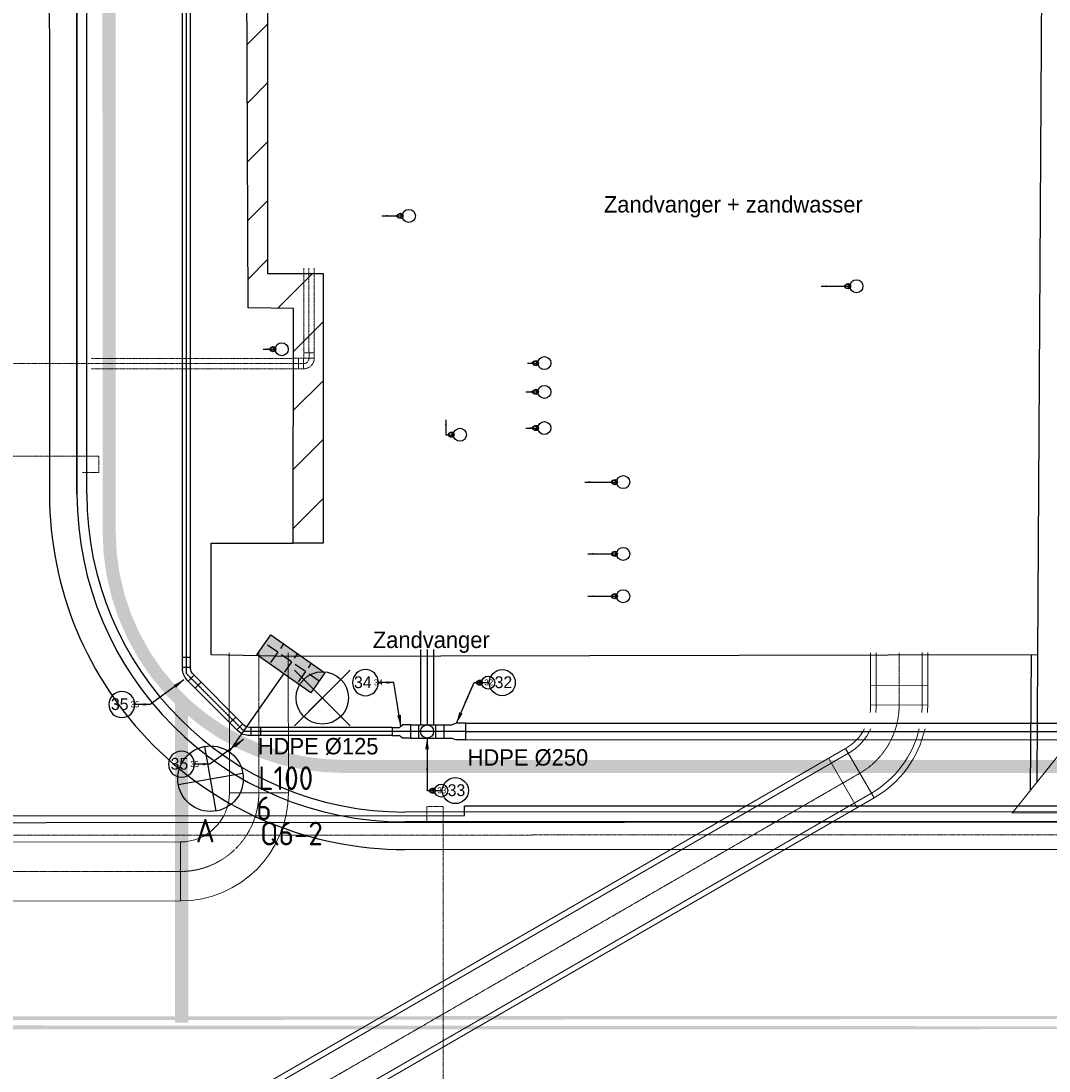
# Model space of a CAD drawing. Header units: metres. Extents: x -270273 to 328371, y -146885 to 591473.
# Tile 324 of 473: x -26161 to -10481, y 426221 to 442230. Entities that reach past the tile are written whole.
import ezdxf
from ezdxf.enums import TextEntityAlignment as Align
from ezdxf.lldxf.tags import DXFTag

# ---------------------------------------------------------------- set-up
doc = ezdxf.new("R2010")
doc.units = ezdxf.units.M
for name, pattern in [('DASHED', [19.049999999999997, 12.7, -6.35]), ('RI-AWZI_PROCESLEIDING', [18.450000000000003, 6, -1.8, 1.75, -1.8, 1.75, -1.8, 1.75, -1.8]), ('RI-AWZI_TERREINRIOLERING', [19.8, 6, -1.8, 2.4, -1.8, 1.8, -1.8, 2.4, -1.8]), ('STIPPELFIJN', [0.375, 0.25, -0.125])]:
    doc.linetypes.add(name, pattern=pattern)
doc.layers.get('0').update_dxf_attribs({"color": 151})
for name, color, linetype, lineweight in [('B-CO-BC-BETONVORM-G', 50, 'Continuous', 18), ('B-XX-RI-AWZI_PROCESLEIDING-G', 30, 'RI-AWZI_PROCESLEIDING', 18), ('B-XX-RI-AWZI_TERREINRIOLERING-G', 211, 'RI-AWZI_TERREINRIOLERING', 18), ('B-XX-VH-BETONPLAAT-V', 253, 'Continuous', 18)]:
    doc.layers.add(name, color=color, linetype=linetype, lineweight=lineweight)
for name, color, linetype in [('B-ME-IE-VERLICHTING-G', 253, 'Continuous'), ('B-XX-GR-KRUIDEN-G', 98, 'Continuous'), ('B-XX-OG-BEBOUWING-G', 1, 'Continuous'), ('B-XX-RI-AWZI_BEDRIJFSWATER-G_HDSR', 150, 'HDSR_Bedrijfswater'), ('B-XX-VH-KANTVERHARDING-G', 253, 'Continuous'), ('Iv-status-bestaand', 90, 'Continuous'), ('Iv-status-nieuw', 170, 'Continuous'), ('Iv-Text 025', 3, 'Continuous'), ('Iv-Text 025 @ 1', 3, 'Continuous'), ('Iv-Text 025 @ 100', 3, 'Continuous'), ('Iv-Text 025 @ 16', 3, 'Continuous'), ('Iv-Text 025 @ 20', 3, 'Continuous'), ('Iv-Text 025 @ 50', 3, 'Continuous'), ('Iv-Xrefs', 7, 'Continuous')]:
    doc.layers.add(name, color=color, linetype=linetype)
doc.layers.add('B-XX-KL-ELEKTRA-G_HDSR', color=190, linetype='HDSR_Elektra', transparency=0.5)
doc.styles.add('BURO-018', font='Isocp.shx', dxfattribs={"height": 360})
doc.styles.add('Iv-M 018', font='iv-font.shx', dxfattribs={"height": 1.8})
doc.styles.add('Iv-P 025', font='iv-font.shx', dxfattribs={"height": 2.5})
doc.styles.get("Standard").update_dxf_attribs({"font": 'iv-font.shx'})
tags = doc.linetypes.add('HDSR_Bedrijfswater', pattern='A,25,-2,["BW",Standard,S=1.5,R=0,X=0,Y=-0.75],-5', length=32).pattern_tags.tags
tags[6] = DXFTag(74, 10)
tags = doc.linetypes.add('HDSR_Elektra', pattern='A,25,-2,["E",Standard,S=1.5,R=0,X=0,Y=-0.75],-4', length=31).pattern_tags.tags
tags[6] = DXFTag(74, 10)

# ---------------------------------------------------------------- blocks, each defined once
blk = doc.blocks.new('E00525')
at = {"linetype": 'ByBlock'}
h = blk.add_hatch(dxfattribs=at)
h.set_pattern_fill('ANGLE', color=0, scale=0.18438609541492, style=0)
h.set_pattern_definition([(360, (-37.67331033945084, -34.01927211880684), (5.551115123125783e-17, 1.287936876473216), [0.9366813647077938, -0.3512555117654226]), (90, (-37.67331033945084, -34.01927211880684), (-1.287936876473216, 1.387778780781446e-16), [0.9366813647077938, -0.3512555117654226])])
edge = h.paths.add_edge_path()
edge.add_line((-2.522521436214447, 2.863310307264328), (2.522521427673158, 2.863310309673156))
edge.add_line((2.522521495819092, 2.863310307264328), (2.522521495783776, 1.000000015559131))
edge.add_line((2.522521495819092, 1.000000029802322), (-2.522521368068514, 1.000000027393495))
edge.add_line((-2.522521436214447, 1), (-2.522521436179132, 2.863310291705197))
h = blk.add_hatch(color=0, dxfattribs=at)
edge = h.paths.add_edge_path()
edge.add_line((-2.522521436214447, 2.863310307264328), (2.522521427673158, 2.863310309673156))
edge.add_line((2.522521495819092, 2.863310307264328), (2.522521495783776, 1.000000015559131))
edge.add_line((2.522521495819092, 1.000000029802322), (-2.522521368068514, 1.000000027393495))
edge.add_line((-2.522521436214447, 1), (-2.522521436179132, 2.863310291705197))
at = {"color": 0, "linetype": 'ByBlock'}
for p, q in [((1.767766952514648, 14.38605433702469), (-1.767766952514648, 10.85052043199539)), ((-1.767766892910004, 14.38605433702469), (1.767767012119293, 10.85052046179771)), ((5.960464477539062e-08, 10.0973382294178), (1.192092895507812e-07, 2.863310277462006))]:
    blk.add_line(p, q, dxfattribs=at)
blk.add_lwpolyline([(-2.522521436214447, 2.863310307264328), (2.522521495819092, 2.863310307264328), (2.522521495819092, 1.000000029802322), (-2.522521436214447, 1)], close=True, dxfattribs=at)
blk.add_circle((0, 12.61828738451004), 2.500000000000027, dxfattribs=at)
at = {"color": 0, "linetype": 'ByBlock', "style": 'BURO-018'}
for tag, p in [('E_GKAST', (5.960464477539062e-08, 20.61828738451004)), ('E_GROEP', (5.960464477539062e-08, 17.61828738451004)), ('E_SGROEP', (4.500000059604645, 17.61828738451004)), ('E_ARMCODE', (0, 12.61828738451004)), ('E_SLET', (4.500000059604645, 11.61828738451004))]:
    blk.add_attdef(tag, text='', height=1.8, dxfattribs=at).set_placement(p, align=Align.MIDDLE)
blk = doc.blocks.new('PE SDR17 200-110')
at = {"layer": 'Iv-status-nieuw'}
for p, q in [((-20591.0231299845, -10464.30200268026), (-20591.0231299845, -10589.30200268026)), ((-20591.0231299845, -10464.30200268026), (-20481.0231299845, -10464.30200268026)), ((-20481.0231299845, -10464.30200268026), (-20434.0231299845, -10426.80200268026)), ((-20310.0231299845, -10426.80200268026), (-20434.0231299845, -10426.80200268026)), ((-20310.0231299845, -10426.80200268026), (-20310.0231299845, -10626.80200268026)), ((-20591.0231299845, -10589.30200268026), (-20481.0231299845, -10589.30200268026)), ((-20434.0231299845, -10626.80200268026), (-20481.0231299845, -10589.30200268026)), ((-20310.0231299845, -10626.80200268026), (-20434.0231299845, -10626.80200268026))]:
    blk.add_line(p, q, dxfattribs=at)
blk = doc.blocks.new('PE SDR17 250-200')
at = {"layer": 'Iv-status-nieuw'}
for p, q in [((-20502.56945030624, -11521.12805381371), (-20502.56945030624, -11721.12805381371)), ((-20502.56945030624, -11521.12805381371), (-20377.56945030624, -11521.12805381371)), ((-20307.56945030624, -11496.12805381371), (-20377.56945030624, -11521.12805381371)), ((-20167.56945030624, -11496.12805381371), (-20307.56945030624, -11496.12805381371)), ((-20167.56945030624, -11496.12805381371), (-20167.56945030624, -11746.12805381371)), ((-20502.56945030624, -11721.12805381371), (-20377.56945030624, -11721.12805381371)), ((-20377.56945030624, -11721.12805381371), (-20307.56945030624, -11746.12805381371)), ((-20167.56945030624, -11746.12805381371), (-20307.56945030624, -11746.12805381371))]:
    blk.add_line(p, q, dxfattribs=at)
blk = doc.blocks.new('PE T-stuk SDR17 200')
at = {"layer": 'Iv-status-nieuw'}
for p, q in [((-20220.15071718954, -11161.82008106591), (-19714.15071718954, -11161.82008106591)), ((-20093.15071718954, -11361.82008106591), (-20093.15071718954, -11161.82008106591)), ((-19841.15071718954, -11161.82008106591), (-19841.15071718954, -11361.82008106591)), ((-20220.15071718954, -11361.82008106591), (-19714.15071718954, -11361.82008106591))]:
    blk.add_line(p, q, dxfattribs=at)
blk.add_circle((-19967.15071718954, -11261.82008106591), 100, dxfattribs=at)
blk = doc.blocks.new('PE SDR17 bocht 45 125')
at = {"layer": 'Iv-status-nieuw'}
for p, q in [((-24037.47382002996, 4360.111633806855), (-23949.08547238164, 4271.723286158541)), ((-23931.40780285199, 4466.177650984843), (-23843.01945520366, 4377.789303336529)), ((-24126.49032432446, 4145.20678186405), (-24001.49032432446, 4145.20678186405)), ((-24126.49032432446, 3995.20678186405), (-24001.49032432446, 3995.20678186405))]:
    blk.add_line(p, q, dxfattribs=at)
for points in [[(-24126.49032432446, 3995.20678186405), (-24126.49032432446, 4167.334632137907, -0.1989123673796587), (-24053.1205730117, 4344.46488082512), (-23931.40780285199, 4466.177650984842)], [(-24001.49032432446, 3995.20678186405), (-24001.49032432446, 4167.334632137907, -0.1989123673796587), (-23964.73222536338, 4256.076533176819), (-23843.01945520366, 4377.789303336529)]]:
    blk.add_lwpolyline(points, format="xyb", dxfattribs=at)
blk = doc.blocks.new('*U455')
for points in [[(-6.510610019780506, 4.999259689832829e-15), (0, 0)], [(0, 0), (2.323910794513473, -1.110223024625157e-16)]]:
    blk.add_lwpolyline(points)
blk.add_circle((4.309909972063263, -3.33066907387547e-16), 1.985999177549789)
blk.add_solid([(-4.801852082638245, -0.2847929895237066), (-6.510610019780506, 4.999259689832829e-15), (-4.801852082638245, 0.284792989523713)])
at = {"style": 'Iv-M 018'}
blk.add_attdef('NUMMER', (3.145878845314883, -0.8347017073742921), '', height=1.8, dxfattribs=at)
blk = doc.blocks.new('*U858')
at = {"layer": 'Iv-Text 025 @ 1'}
ref = blk.add_blockref('*U455', (-17190.47860043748, 434105.675916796), dxfattribs=dict(at, zscale=-1))
ref.add_attrib('NUMMER', '11', (-16852.64347870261, 434104.8412150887), dxfattribs={"layer": '0', "height": 1.8, "style": 'Iv-M 018'})
at = {"layer": 'Iv-Text 025 @ 16', "xscale": 16, "yscale": 16, "zscale": -16}
blk.add_blockref('*U455', (-17190.47860043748, 434105.675916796), dxfattribs=at)
at = {"layer": 'Iv-Text 025 @ 20', "xscale": 20, "yscale": 20, "zscale": -20}
blk.add_blockref('*U455', (-17190.47860043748, 434105.675916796), dxfattribs=at)
at = {"layer": 'Iv-Text 025 @ 50', "xscale": 50, "yscale": 50, "zscale": -50}
blk.add_blockref('*U455', (-17190.47860043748, 434105.675916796), dxfattribs=at)
blk = doc.blocks.new('*U861')
at = {"layer": 'Iv-Text 025 @ 1'}
ref = blk.add_blockref('*U455', (-17190.47860043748, 433459.4965036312), dxfattribs=dict(at, zscale=-1))
ref.add_attrib('NUMMER', '07', (-16852.64347870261, 433458.6618019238), dxfattribs={"layer": '0', "height": 1.8, "style": 'Iv-M 018'})
at = {"layer": 'Iv-Text 025 @ 16', "xscale": 16, "yscale": 16, "zscale": -16}
blk.add_blockref('*U455', (-17190.47860043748, 433459.4965036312), dxfattribs=at)
at = {"layer": 'Iv-Text 025 @ 20', "xscale": 20, "yscale": 20, "zscale": -20}
blk.add_blockref('*U455', (-17190.47860043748, 433459.4965036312), dxfattribs=at)
at = {"layer": 'Iv-Text 025 @ 50', "xscale": 50, "yscale": 50, "zscale": -50}
blk.add_blockref('*U455', (-17190.47860043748, 433459.4965036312), dxfattribs=at)
blk = doc.blocks.new('*U458')
for points in [[(-0.8754333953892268, 9.564959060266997e-17), (0, 0)], [(0, 0), (2.323910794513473, -1.110223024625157e-16)]]:
    blk.add_lwpolyline(points)
blk.add_circle((4.309909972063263, -3.33066907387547e-16), 1.985999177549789)
blk.add_solid([(0.8333245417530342, -0.2847929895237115), (-0.8754333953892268, 9.564959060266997e-17), (0.8333245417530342, 0.2847929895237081)])
at = {"style": 'Iv-M 018'}
blk.add_attdef('NUMMER', (3.145878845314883, -0.8347017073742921), '', height=1.8, dxfattribs=at)
blk = doc.blocks.new('*U866')
at = {"layer": 'Iv-Text 025 @ 1'}
ref = blk.add_blockref('*U458', (-18393.53488886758, 437014.1657742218), dxfattribs=dict(at, zscale=-1))
ref.add_attrib('NUMMER', '14', (-18031.38149850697, 437013.3310725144), dxfattribs={"layer": '0', "height": 1.8, "style": 'Iv-M 018'})
at = {"layer": 'Iv-Text 025 @ 16', "xscale": 16, "yscale": 16, "zscale": -16}
blk.add_blockref('*U458', (-18393.53488886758, 437014.1657742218), dxfattribs=at)
at = {"layer": 'Iv-Text 025 @ 20', "xscale": 20, "yscale": 20, "zscale": -20}
blk.add_blockref('*U458', (-18393.53488886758, 437014.1657742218), dxfattribs=at)
at = {"layer": 'Iv-Text 025 @ 50', "xscale": 50, "yscale": 50, "zscale": -50}
blk.add_blockref('*U458', (-18393.53488886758, 437014.1657742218), dxfattribs=at)
blk = doc.blocks.new('*U459')
for points in [[(-1.300433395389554, 4.654754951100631e-16), (0, 0)], [(0, 0), (2.323910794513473, -1.110223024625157e-16)]]:
    blk.add_lwpolyline(points)
blk.add_circle((4.309909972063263, -3.33066907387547e-16), 1.985999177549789)
blk.add_solid([(0.4083245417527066, -0.2847929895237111), (-1.300433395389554, 4.654754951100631e-16), (0.4083245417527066, 0.2847929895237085)])
at = {"style": 'Iv-M 018'}
blk.add_attdef('NUMMER', (3.145878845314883, -0.8347017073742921), '', height=1.8, dxfattribs=at)
blk = doc.blocks.new('*U867')
at = {"layer": 'Iv-Text 025 @ 1'}
ref = blk.add_blockref('*U459', (-18393.53488886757, 436574.7856565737), dxfattribs=dict(at, zscale=-1))
ref.add_attrib('NUMMER', '13', (-18031.46721279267, 436573.9509548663), dxfattribs={"layer": '0', "height": 1.8, "style": 'Iv-M 018'})
at = {"layer": 'Iv-Text 025 @ 16', "xscale": 16, "yscale": 16, "zscale": -16}
blk.add_blockref('*U459', (-18393.53488886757, 436574.7856565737), dxfattribs=at)
at = {"layer": 'Iv-Text 025 @ 20', "xscale": 20, "yscale": 20, "zscale": -20}
blk.add_blockref('*U459', (-18393.53488886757, 436574.7856565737), dxfattribs=at)
at = {"layer": 'Iv-Text 025 @ 50', "xscale": 50, "yscale": 50, "zscale": -50}
blk.add_blockref('*U459', (-18393.53488886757, 436574.7856565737), dxfattribs=at)
blk = doc.blocks.new('*U460')
for points in [[(2.320101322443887e-14, 4.525579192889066), (0, 0)], [(0, 0), (2.323910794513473, -1.110223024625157e-16)]]:
    blk.add_lwpolyline(points)
blk.add_circle((4.309909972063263, -3.33066907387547e-16), 1.985999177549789)
blk.add_solid([(-0.2847929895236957, 2.816821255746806), (2.320101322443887e-14, 4.525579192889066), (0.2847929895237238, 2.816821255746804)])
at = {"style": 'Iv-M 018'}
blk.add_attdef('NUMMER', (3.145878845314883, -0.8347017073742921), '', height=1.8, dxfattribs=at)
blk = doc.blocks.new('*U868')
at = {"layer": 'Iv-Text 025 @ 1'}
ref = blk.add_blockref('*U460', (-19681.07822884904, 435922.2277372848), dxfattribs=dict(at, zscale=-1))
ref.add_attrib('NUMMER', '14', (-19293.60254311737, 435921.3930355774), dxfattribs={"layer": '0', "height": 1.8, "style": 'Iv-M 018'})
at = {"layer": 'Iv-Text 025 @ 16', "xscale": 16, "yscale": 16, "zscale": -16}
blk.add_blockref('*U460', (-19681.07822884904, 435922.2277372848), dxfattribs=at)
at = {"layer": 'Iv-Text 025 @ 20', "xscale": 20, "yscale": 20, "zscale": -20}
blk.add_blockref('*U460', (-19681.07822884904, 435922.2277372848), dxfattribs=at)
at = {"layer": 'Iv-Text 025 @ 50', "xscale": 50, "yscale": 50, "zscale": -50}
blk.add_blockref('*U460', (-19681.07822884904, 435922.2277372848), dxfattribs=at)
blk = doc.blocks.new('*U461')
for points in [[(-7.428902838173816, 5.798338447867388e-15), (0, 0)], [(0, 0), (2.323910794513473, -1.110223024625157e-16)]]:
    blk.add_lwpolyline(points)
blk.add_circle((4.309909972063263, -3.33066907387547e-16), 1.985999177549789)
blk.add_solid([(-5.720144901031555, -0.2847929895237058), (-7.428902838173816, 5.798338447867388e-15), (-5.720144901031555, 0.2847929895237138)])
at = {"style": 'Iv-M 018'}
blk.add_attdef('NUMMER', (3.145878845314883, -0.8347017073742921), '', height=1.8, dxfattribs=at)
blk = doc.blocks.new('*U872')
at = {"layer": 'Iv-Text 025 @ 1'}
ref = blk.add_blockref('*U461', (-17190.47860043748, 435200.0706624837), dxfattribs=dict(at, zscale=-1))
ref.add_attrib('NUMMER', '06', (-16852.64347870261, 435199.2359607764), dxfattribs={"layer": '0', "height": 1.8, "style": 'Iv-M 018'})
at = {"layer": 'Iv-Text 025 @ 16', "xscale": 16, "yscale": 16, "zscale": -16}
blk.add_blockref('*U461', (-17190.47860043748, 435200.0706624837), dxfattribs=at)
at = {"layer": 'Iv-Text 025 @ 20', "xscale": 20, "yscale": 20, "zscale": -20}
blk.add_blockref('*U461', (-17190.47860043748, 435200.0706624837), dxfattribs=at)
at = {"layer": 'Iv-Text 025 @ 50', "xscale": 50, "yscale": 50, "zscale": -50}
blk.add_blockref('*U461', (-17190.47860043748, 435200.0706624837), dxfattribs=at)
blk = doc.blocks.new('*U873')
at = {"layer": 'Iv-Text 025 @ 1'}
ref = blk.add_blockref('*U459', (-18393.53488886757, 436024.0962734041), dxfattribs=dict(at, zscale=-1))
ref.add_attrib('NUMMER', '07', (-18031.46721279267, 436023.2615716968), dxfattribs={"layer": '0', "height": 1.8, "style": 'Iv-M 018'})
at = {"layer": 'Iv-Text 025 @ 16', "xscale": 16, "yscale": 16, "zscale": -16}
blk.add_blockref('*U459', (-18393.53488886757, 436024.0962734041), dxfattribs=at)
at = {"layer": 'Iv-Text 025 @ 20', "xscale": 20, "yscale": 20, "zscale": -20}
blk.add_blockref('*U459', (-18393.53488886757, 436024.0962734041), dxfattribs=at)
at = {"layer": 'Iv-Text 025 @ 50', "xscale": 50, "yscale": 50, "zscale": -50}
blk.add_blockref('*U459', (-18393.53488886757, 436024.0962734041), dxfattribs=at)
blk = doc.blocks.new('*U874')
at = {"layer": 'Iv-Text 025 @ 1'}
ref = blk.add_blockref('*U455', (-13633.1966652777, 438185.8043391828), dxfattribs=dict(at, zscale=-1))
ref.add_attrib('NUMMER', '06', (-13366.50718224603, 438184.9696374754), dxfattribs={"layer": '0', "height": 1.8, "style": 'Iv-M 018'})
at = {"layer": 'Iv-Text 025 @ 16', "xscale": 16, "yscale": 16, "zscale": -16}
blk.add_blockref('*U455', (-13633.1966652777, 438185.8043391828), dxfattribs=at)
at = {"layer": 'Iv-Text 025 @ 20', "xscale": 20, "yscale": 20, "zscale": -20}
blk.add_blockref('*U455', (-13633.1966652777, 438185.8043391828), dxfattribs=at)
at = {"layer": 'Iv-Text 025 @ 50', "xscale": 50, "yscale": 50, "zscale": -50}
blk.add_blockref('*U455', (-13633.1966652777, 438185.8043391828), dxfattribs=at)
blk = doc.blocks.new('*U469')
for points in [[(-3.902964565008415, -0.001687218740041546), (0, 0)], [(0, 0), (2.323910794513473, -1.110223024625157e-16)]]:
    blk.add_lwpolyline(points)
blk.add_circle((4.309909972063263, -3.33066907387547e-16), 1.985999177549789)
blk.add_solid([(-2.194083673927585, -0.2857415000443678), (-3.902964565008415, -0.001687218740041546), (-2.19432990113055, 0.2838444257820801)])
at = {"style": 'Iv-M 018'}
blk.add_attdef('NUMMER', (3.145878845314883, -0.8347017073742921), '', height=1.8, dxfattribs=at)
blk = doc.blocks.new('*U883')
at = {"layer": 'Iv-Text 025 @ 1'}
ref = blk.add_blockref('*U469', (-20460.64098744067, 439258.301790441), dxfattribs=dict(at, zscale=-0.9999999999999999, rotation=359.9752315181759))
ref.add_attrib('NUMMER', '16', (-20057.1451137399, 439257.4646172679), dxfattribs={"layer": '0', "height": 1.799999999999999, "rotation": 0.02476848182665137, "style": 'Iv-M 018'})
at = {"layer": 'Iv-Text 025 @ 16', "xscale": 16, "yscale": 16, "zscale": -16, "rotation": 359.9752315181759}
blk.add_blockref('*U469', (-20460.64098744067, 439258.301790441), dxfattribs=at)
at = {"layer": 'Iv-Text 025 @ 20', "xscale": 19.99999999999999, "yscale": 19.99999999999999, "zscale": -20, "rotation": 359.9752315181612}
blk.add_blockref('*U469', (-20460.64098744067, 439258.301790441), dxfattribs=at)
at = {"layer": 'Iv-Text 025 @ 50', "xscale": 49.99999999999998, "yscale": 49.99999999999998, "zscale": -49.99999999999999, "rotation": 359.9752315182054}
blk.add_blockref('*U469', (-20460.64098744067, 439258.301790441), dxfattribs=at)
blk = doc.blocks.new('*U470')
for points in [[(-1.360520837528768, -0.0005881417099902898), (0, 0)], [(0, 0), (2.323910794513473, -1.110223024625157e-16)]]:
    blk.add_lwpolyline(points)
blk.add_circle((4.309909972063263, -3.33066907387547e-16), 1.985999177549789)
blk.add_solid([(0.3483600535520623, -0.2846424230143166), (-1.360520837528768, -0.0005881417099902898), (0.3481138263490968, 0.2849435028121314)])
at = {"style": 'Iv-M 018'}
blk.add_attdef('NUMMER', (3.145878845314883, -0.8347017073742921), '', height=1.8, dxfattribs=at)
blk = doc.blocks.new('*U884')
at = {"layer": 'Iv-Text 025 @ 1'}
ref = blk.add_blockref('*U470', (-22399.84314476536, 437226.0546652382), dxfattribs=dict(at, zscale=-0.9999999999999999, rotation=359.9752315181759))
ref.add_attrib('NUMMER', '16', (-21957.56322791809, 437225.2174920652), dxfattribs={"layer": '0', "height": 1.799999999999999, "rotation": 0.02476848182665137, "style": 'Iv-M 018'})
at = {"layer": 'Iv-Text 025 @ 16', "xscale": 16, "yscale": 16, "zscale": -16, "rotation": 359.9752315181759}
blk.add_blockref('*U470', (-22399.84314476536, 437226.0546652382), dxfattribs=at)
at = {"layer": 'Iv-Text 025 @ 20', "xscale": 19.99999999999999, "yscale": 19.99999999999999, "zscale": -20, "rotation": 359.9752315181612}
blk.add_blockref('*U470', (-22399.84314476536, 437226.0546652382), dxfattribs=at)
at = {"layer": 'Iv-Text 025 @ 50', "xscale": 49.99999999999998, "yscale": 49.99999999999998, "zscale": -49.99999999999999, "rotation": 359.9752315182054}
blk.add_blockref('*U470', (-22399.84314476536, 437226.0546652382), dxfattribs=at)
blk = doc.blocks.new('*U475')
for points in [[(-2.681434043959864, -6.198867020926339), (0, 0)], [(0, 0), (2.323910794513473, -1.110223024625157e-16)]]:
    blk.add_lwpolyline(points)
blk.add_circle((4.309909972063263, -3.33066907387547e-16), 1.985999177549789)
blk.add_solid([(-1.741643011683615, -4.743616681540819), (-2.681434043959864, -6.198867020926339), (-2.264415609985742, -4.517481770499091)])
at = {"style": 'Iv-M 018'}
blk.add_attdef('NUMMER', (3.145878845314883, -0.8347017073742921), '', height=1.8, dxfattribs=at)
blk = doc.blocks.new('*U889')
at = {"layer": 'Iv-Text 025 @ 1'}
blk.add_blockref('*U475', (-19251.00731279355, 432142.0731677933), dxfattribs=at).add_auto_attribs({'NUMMER': '32'})
at = {"layer": 'Iv-Text 025 @ 100', "xscale": 100, "yscale": 100, "zscale": 100}
blk.add_blockref('*U475', (-19251.00731279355, 432142.0731677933), dxfattribs=at).add_auto_attribs({'NUMMER': '32'})
at = {"layer": 'Iv-Text 025 @ 16', "xscale": 16, "yscale": 16, "zscale": 16}
blk.add_blockref('*U475', (-19251.00731279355, 432142.0731677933), dxfattribs=at).add_auto_attribs({'NUMMER': '32'})
at = {"layer": 'Iv-Text 025 @ 20', "xscale": 20, "yscale": 20, "zscale": 20}
blk.add_blockref('*U475', (-19251.00731279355, 432142.0731677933), dxfattribs=at).add_auto_attribs({'NUMMER': '32'})
at = {"layer": 'Iv-Text 025 @ 50', "xscale": 50, "yscale": 50, "zscale": 50}
blk.add_blockref('*U475', (-19251.00731279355, 432142.0731677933), dxfattribs=at).add_auto_attribs({'NUMMER': '32'})
blk = doc.blocks.new('*U476')
for points in [[(1.815549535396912e-14, 8.010301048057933), (0, 0)], [(0, 0), (2.323910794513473, -1.110223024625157e-16)]]:
    blk.add_lwpolyline(points)
blk.add_circle((4.309909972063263, -3.33066907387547e-16), 1.985999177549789)
blk.add_solid([(-0.2847929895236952, 6.301543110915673), (1.815549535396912e-14, 8.010301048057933), (0.2847929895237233, 6.301543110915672)])
at = {"style": 'Iv-M 018'}
blk.add_attdef('NUMMER', (3.145878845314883, -0.8347017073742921), '', height=1.8, dxfattribs=at)
blk = doc.blocks.new('*U890')
at = {"layer": 'Iv-Text 025 @ 1'}
blk.add_blockref('*U476', (-19967.15071718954, 430496.1563608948), dxfattribs=at).add_auto_attribs({'NUMMER': '33'})
at = {"layer": 'Iv-Text 025 @ 100', "xscale": 100, "yscale": 100, "zscale": 100}
blk.add_blockref('*U476', (-19967.15071718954, 430496.1563608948), dxfattribs=at).add_auto_attribs({'NUMMER': '33'})
at = {"layer": 'Iv-Text 025 @ 16', "xscale": 16, "yscale": 16, "zscale": 16}
blk.add_blockref('*U476', (-19967.15071718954, 430496.1563608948), dxfattribs=at).add_auto_attribs({'NUMMER': '33'})
at = {"layer": 'Iv-Text 025 @ 20', "xscale": 20, "yscale": 20, "zscale": 20}
blk.add_blockref('*U476', (-19967.15071718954, 430496.1563608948), dxfattribs=at).add_auto_attribs({'NUMMER': '33'})
at = {"layer": 'Iv-Text 025 @ 50', "xscale": 50, "yscale": 50, "zscale": 50}
blk.add_blockref('*U476', (-19967.15071718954, 430496.1563608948), dxfattribs=at).add_auto_attribs({'NUMMER': '33'})
blk = doc.blocks.new('*U477')
for points in [[(-1.07861757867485, -6.636367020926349), (0, 0)], [(0, 0), (2.323910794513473, -1.110223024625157e-16)]]:
    blk.add_lwpolyline(points)
blk.add_circle((4.309909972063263, -3.33066907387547e-16), 1.985999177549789)
blk.add_solid([(-0.5233837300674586, -4.995429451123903), (-1.07861757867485, -6.636367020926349), (-1.085592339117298, -4.904052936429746)])
at = {"style": 'Iv-M 018'}
blk.add_attdef('NUMMER', (3.145878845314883, -0.8347017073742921), '', height=1.8, dxfattribs=at)
blk = doc.blocks.new('*U891')
at = {"layer": 'Iv-Text 025 @ 100'}
ref = blk.add_blockref('*U477', (-20475.51247505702, 432142.0731677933), dxfattribs=dict(at, xscale=-100, yscale=100, zscale=100))
ref.add_attrib('NUMMER', '34', (-21081.52893101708, 432058.6029970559), dxfattribs={"layer": '0', "height": 180, "style": 'Iv-M 018'})
at = {"layer": 'Iv-Text 025 @ 16'}
ref = blk.add_blockref('*U477', (20475.51247505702, 432142.0731677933), dxfattribs=dict(at, xscale=16, yscale=16, zscale=-16))
ref.add_attrib('NUMMER', '34', (-20572.47510801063, 432128.7179404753), dxfattribs={"layer": '0', "height": 28.8, "style": 'Iv-M 018'})
at = {"layer": 'Iv-Text 025 @ 20'}
ref = blk.add_blockref('*U477', (20475.51247505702, 432142.0731677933), dxfattribs=dict(at, xscale=20, yscale=20, zscale=-20))
ref.add_attrib('NUMMER', '34', (-20596.71576624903, 432125.3791336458), dxfattribs={"layer": '0', "height": 36, "style": 'Iv-M 018'})
at = {"layer": 'Iv-Text 025 @ 50'}
ref = blk.add_blockref('*U477', (20475.51247505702, 432142.0731677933), dxfattribs=dict(at, xscale=50, yscale=50, zscale=-50))
ref.add_attrib('NUMMER', '34', (-20778.52070303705, 432100.3380824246), dxfattribs={"layer": '0', "height": 90, "style": 'Iv-M 018'})
blk = doc.blocks.new('*U478')
for points in [[(-5.15493154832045, 3.764641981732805), (0, 0)], [(0, 0), (2.323910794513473, -1.110223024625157e-16)]]:
    blk.add_lwpolyline(points)
blk.add_circle((4.309909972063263, -3.33066907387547e-16), 1.985999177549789)
blk.add_solid([(-3.942948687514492, 2.526878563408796), (-5.15493154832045, 3.764641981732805), (-3.607024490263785, 2.986860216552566)])
at = {"style": 'Iv-M 018'}
blk.add_attdef('NUMMER', (3.145878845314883, -0.8347017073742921), '', height=1.8, dxfattribs=at)
blk = doc.blocks.new('*U892')
at = {"layer": 'Iv-Text 025 @ 100'}
ref = blk.add_blockref('*U478', (-23281.48873884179, 430898.851708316), dxfattribs=dict(at, xscale=-100, yscale=100, zscale=100))
ref.add_attrib('NUMMER', '35', (-23878.93376623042, 430815.3815375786), dxfattribs={"layer": '0', "height": 180, "style": 'Iv-M 018'})
at = {"layer": 'Iv-Text 025 @ 16'}
ref = blk.add_blockref('*U478', (23281.48873884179, 430898.851708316), dxfattribs=dict(at, xscale=16, yscale=16, zscale=-16))
ref.add_attrib('NUMMER', '35', (-23377.07994322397, 430885.496480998), dxfattribs={"layer": '0', "height": 28.8, "style": 'Iv-M 018'})
at = {"layer": 'Iv-Text 025 @ 20'}
ref = blk.add_blockref('*U478', (23281.48873884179, 430898.851708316), dxfattribs=dict(at, xscale=20, yscale=20, zscale=-20))
ref.add_attrib('NUMMER', '35', (-23400.97774431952, 430882.1576741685), dxfattribs={"layer": '0', "height": 36, "style": 'Iv-M 018'})
at = {"layer": 'Iv-Text 025 @ 50'}
ref = blk.add_blockref('*U478', (23281.48873884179, 430898.851708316), dxfattribs=dict(at, xscale=50, yscale=50, zscale=-50))
ref.add_attrib('NUMMER', '35', (-23580.2112525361, 430857.1166229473), dxfattribs={"layer": '0', "height": 90, "style": 'Iv-M 018'})
blk = doc.blocks.new('*U893')
at = {"layer": 'Iv-Text 025 @ 100'}
ref = blk.add_blockref('*U478', (-24191.43717326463, 431808.2790553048), dxfattribs=dict(at, xscale=-100, yscale=100, zscale=100))
ref.add_attrib('NUMMER', '35', (-24788.88220065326, 431724.8088845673), dxfattribs={"layer": '0', "height": 180, "style": 'Iv-M 018'})
at = {"layer": 'Iv-Text 025 @ 16'}
ref = blk.add_blockref('*U478', (24191.43717326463, 431808.2790553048), dxfattribs=dict(at, xscale=16, yscale=16, zscale=-16))
ref.add_attrib('NUMMER', '35', (-24287.02837764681, 431794.9238279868), dxfattribs={"layer": '0', "height": 28.8, "style": 'Iv-M 018'})
at = {"layer": 'Iv-Text 025 @ 20'}
ref = blk.add_blockref('*U478', (24191.43717326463, 431808.2790553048), dxfattribs=dict(at, xscale=20, yscale=20, zscale=-20))
ref.add_attrib('NUMMER', '35', (-24310.92617874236, 431791.5850211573), dxfattribs={"layer": '0', "height": 36, "style": 'Iv-M 018'})
at = {"layer": 'Iv-Text 025 @ 50'}
ref = blk.add_blockref('*U478', (24191.43717326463, 431808.2790553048), dxfattribs=dict(at, xscale=50, yscale=50, zscale=-50))
ref.add_attrib('NUMMER', '35', (-24490.15968695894, 431766.5439699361), dxfattribs={"layer": '0', "height": 90, "style": 'Iv-M 018'})

msp = doc.modelspace()

# ---------------------------------------------------------------- hatches: boundary and pattern name
at = {"layer": 'B-XX-GR-KRUIDEN-G'}
h = msp.add_hatch(dxfattribs=at)
h.set_pattern_fill('SWAMP', color=256, scale=200, angle=-97.45749169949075, style=0)
h.set_pattern_definition([(0.01238424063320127, (-169787.0595620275, 422764.2241633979), (2539.049028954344, 4399.948907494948), [635.0000000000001, -4445.000000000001]), (90.01238424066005, (-169469.5595694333, 422764.2927898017), (-2540.950852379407, 4398.850886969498), [317.4999999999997, -8481.31999999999]), (90.01238424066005, (-169390.1835712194, 422764.3099464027), (-2540.950852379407, 4398.850886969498), [253.9999999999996, -8544.81999999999]), (90.01238424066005, (-169548.9355676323, 422764.2756329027), (-2540.950852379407, 4398.850886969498), [253.9999999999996, -8544.81999999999]), (60.01238424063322, (-169310.8095732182, 422764.3271028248), (-2540.943014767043, 4398.855414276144), [203.2, -4876.799999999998]), (120.0123842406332, (-169628.3095657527, 422764.2584764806), (-5079.992043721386, -1.093493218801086), [203.2, -4876.799999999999])])
edge = h.paths.add_edge_path()
edge.add_line((-24533.25775137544, 391711.8077829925), (-24489.4541806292, 419330.4827747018))
edge.add_arc((-19999.91948965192, 419323.362315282), 4489.540337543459, 135.1156402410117, 179.9091282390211, ccw=False)
edge.add_arc((-19978.83125783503, 419302.3590370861), 4519.303590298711, 84.04228439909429, 135.1156402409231, ccw=False)
edge.add_line((-19509.75251103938, 423797.2528146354), (-3182.49069079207, 423788.0231437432))
edge.add_line((-3182.490690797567, 423788.0231436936), (-3180.484779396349, 414507.6596293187))
edge.add_arc((-2080.484754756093, 414507.897387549), 1100.000050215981, 180.0123841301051, 225.0123820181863)
edge.add_arc((-2080.484825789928, 414507.8973164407), 1099.999949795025, 225.0123820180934, 270.0123842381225)
edge.add_line((-2080.247065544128, 413407.8973924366), (12859.75258535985, 413411.1266098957))
edge.add_arc((12859.51485738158, 414511.1265728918), 1099.999988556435, -89.9876174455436, 0.01238364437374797)
edge.add_line((13959.51482027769, 414511.3643217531), (13957.51180642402, 423778.3340370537))
edge.add_line((13957.51180639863, 423778.3340369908), (25936.32206115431, 423771.562511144))
edge.add_arc((25942.15832622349, 434405.5420098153), 10633.98110032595, -90.03144573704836, -47.10825301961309)
edge.add_arc((26882.199413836, 433393.6450623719), 9252.817576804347, -47.10825301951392, 2.623037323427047)
edge.add_line((36125.32234750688, 433817.0969989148), (36133.50202193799, 442586.3717355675))
edge.add_line((36133.50202196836, 442586.3717354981), (38806.61335758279, 442589.5690444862))
edge.add_line((38806.61335761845, 442589.5690445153), (38811.53167870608, 419834.9209740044))
edge.add_line((38811.5316786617, 419834.9209739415), (36129.78067758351, 413190.6010720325))
edge.add_line((36129.78067758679, 413190.6010721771), (36134.23900752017, 392564.105145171))
edge.add_line((36134.2390075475, 392564.1051450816), (25907.30986468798, 392561.8946375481))
edge.add_line((25907.30986469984, 392561.8946375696), (8947.759008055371, 392085.1724379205))
edge.add_line((8947.759008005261, 392085.1724378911), (-4630.92578147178, 391198.381129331))
edge.add_line((-4630.92578138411, 391198.3811293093), (-17313.68399267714, 390611.1929535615))
edge.add_line((-17313.68399272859, 390611.1929537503), (-24450.8478285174, 391708.6435588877))
edge.add_line((-24450.84782858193, 391708.6435587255), (-24533.26279817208, 391708.6257450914))
at = {"layer": 'B-XX-OG-BEBOUWING-G'}
h = msp.add_hatch(dxfattribs=at)
h.set_pattern_fill('ANSI31', color=256, scale=200, angle=-97.45749169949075, style=0)
h.set_pattern_definition([(45.01238424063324, (-19034.64276389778, 445552.3121986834), (-449.1098477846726, 448.9157433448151), [])])
h.paths.add_polyline_path([(-15102.85577483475, 445630.3705601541), (-14686.96001659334, 445328.3419292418), (-11614.94436486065, 445329.0059323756), (-11081.49379016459, 445716.7566566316), (-10547.87564370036, 445329.2365746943), (-7417.007886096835, 445329.9132985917), (-7060.084583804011, 445589.3511462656), (-6703.049162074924, 445330.0676177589), (-4238.950936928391, 445330.6002222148), (-4239.083303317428, 445942.9949973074), (-20285.18865796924, 445951.1428724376), (-20615.25657883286, 445950.3197188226), (-20845.35853977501, 445951.021794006), (-20845.22366243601, 445327.0108464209), (-15518.6209294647, 445328.1621691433)])
h.paths.add_polyline_path([(-22276.81064043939, 447568.6654510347), (-22276.92239996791, 448085.7213018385), (-20845.82001298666, 448086.0306285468), (-20845.35853978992, 445951.0217940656), (-20285.18865796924, 445951.1428724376), (-20299.2545748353, 448820.4031177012), (-22675.28362448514, 448862.5862576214), (-22732.35555380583, 446865.7837233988), (-23222.77382740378, 446847.6744111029), (-23229.15210625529, 442895.8865720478), (-22716.31344103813, 442859.0775099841), (-22695.01126335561, 437854.942806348), (-22005.69912144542, 437848.1239825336), (-22009.99277170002, 434266.9972444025), (-21552.54700964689, 434267.0961193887), (-21553.43638557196, 438381.8006145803), (-22400.48586760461, 438381.6175284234), (-22401.60752633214, 443570.979908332), (-22716.46730108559, 443570.9118526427), (-22716.6332025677, 444338.4561881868), (-22276.11246493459, 444338.5514049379)])

# ---------------------------------------------------------------- linework, layer by layer
at = {"layer": 'B-CO-BC-BETONVORM-G', "linetype": 'Continuous'}
for p, q in [((-13201.57071781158, 432101.2331526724), (-12331.57076011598, 432101.5038068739)), ((-13201.4773889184, 431801.2331673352), (-12331.47743098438, 431801.5038212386)), ((-13583.77124029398, 431138.6047857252), (-13148.5368386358, 430385.2980647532)), ((-13843.53217843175, 430988.523957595), (-13408.29777701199, 430235.2172367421)), ((-22983.23671790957, 430460.3491502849), (-22083.23673884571, 430460.5436814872)), ((-23730.07523941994, 429713.1877069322), (-23729.88070827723, 428813.1877278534))]:
    msp.add_line(p, q, dxfattribs=at)
at = {"layer": 'B-CO-BC-BETONVORM-G'}
for points in [[(-131378.6303112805, 431727.5944713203), (-131378.351337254, 430436.9200038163, 0.4142135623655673), (-129730.9953836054, 428790.2760344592), (-23729.88070827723, 428813.1877278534, 0.4142135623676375), (-22083.23673884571, 430460.5436814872), (-22083.69891488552, 432598.8050361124)], [(-130478.630332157, 431727.789002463), (-130478.3513583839, 430437.1145351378, 0.4142135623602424), (-129731.1899147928, 429690.2760134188), (-23730.07523941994, 429713.1877069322, 0.414213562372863), (-22983.23671790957, 430460.3491502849), (-22983.69889393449, 432598.6105049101)], [(-13209.96906080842, 431687.3280968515, 0.03737933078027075), (-13201.4773889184, 431801.2331673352), (-13201.72562655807, 432599.177394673)], [(-13124.10815362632, 431687.354807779, 0.03361444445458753), (-13116.47739309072, 431801.2596105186), (-13116.7256308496, 432599.203837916)], [(-12420.63274180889, 431687.5736566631, 0.01839000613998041), (-12416.47742690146, 431801.4773779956), (-12416.72566471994, 432599.4216055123)], [(-12335.41433295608, 431687.6001678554, 0.01743215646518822), (-12331.47743098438, 431801.5038212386), (-12331.72566871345, 432599.4480487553)], [(-36402.76923447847, 417954.5840095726), (-27450.30717928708, 423127.0029997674), (-27450.28872767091, 423127.0136598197), (-13583.77124029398, 431138.6047857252, 0.1387425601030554), (-13293.46000240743, 431437.3021109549)], [(-36358.82844135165, 417881.8042853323), (-27407.7842900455, 423053.4040603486), (-27407.76940773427, 423053.412658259), (-13541.24833886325, 431065.0058533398, 0.1523591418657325), (-13198.20076906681, 431437.331745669)], [(-35996.96308547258, 417282.4418505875), (-27057.59579046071, 422447.295146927), (-27057.61030210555, 422447.2867630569), (-13191.05973993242, 430458.896997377, 0.2053687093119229), (-12459.68740043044, 431437.5614948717)], [(-35953.02229233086, 417209.662126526), (-27015.07290124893, 422373.6962074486), (-27015.09098219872, 422373.6857614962), (-13148.5368386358, 430385.2980647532, 0.2086374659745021), (-12372.3755042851, 431437.5886571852)]]:
    msp.add_lwpolyline(points, format="xyb", dxfattribs=at)
at = {"layer": 'B-ME-IE-VERLICHTING-G'}
msp.add_lwpolyline([(-21141.09744925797, 432333.4112381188), (-21989.43543764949, 431485.5077665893), (-21565.26644340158, 431909.459502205), (-21989.2181788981, 432333.6284962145), (-21141.31470783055, 431485.2905078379)], dxfattribs=at)
msp.add_circle((-21565.26644328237, 431909.4595021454), 399.8079595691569, dxfattribs=at)
at = {"layer": 'B-XX-KL-ELEKTRA-G_HDSR', "linetype": 'DASHED', "const_width": 199.9999999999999}
for points in [[(-24820.03304825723, 451263.0021226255), (-24816.39530582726, 434463.0025157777)], [(-23711.47089079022, 431857.611273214), (-23710.40980792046, 426956.2844734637)], [(-21215.6158747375, 430863.7821161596), (18639.41000396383, 430869.2998517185)]]:
    msp.add_lwpolyline(points, dxfattribs=at)
msp.add_lwpolyline([(-24816.39530590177, 434463.0025148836, 0.4173513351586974), (-21215.6158747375, 430863.7821161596)], format="xyb", dxfattribs=at)
msp.add_lwpolyline([(34285.42339852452, 426968.8200281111), (-169386.1911113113, 426924.7972683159)], close=True, dxfattribs=at)
at = {"layer": 'B-XX-OG-BEBOUWING-G'}
for points in [[(24705.01768352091, 439556.4036222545), (2864.244921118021, 439551.6828313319), (2848.316388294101, 441032.2023953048), (-4260.885373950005, 441065.8860006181), (-4250.20933175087, 443255.1089925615), (-8731.830950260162, 443270.6014084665), (-8708.219676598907, 440966.568858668), (-9907.20606854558, 440955.5076832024), (-9920.20345543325, 442747.40773724), (-10593.36055520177, 442743.0726862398), (-10655.27910208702, 432567.5064972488), (-22033.34699074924, 432542.4421600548), (-23262.03095477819, 432566.6076571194), (-23262.55981917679, 434266.6075749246), (-22009.99277172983, 434266.9972443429), (-22005.69912154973, 437848.1239825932), (-22695.01126328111, 437854.9428064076), (-22716.31344117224, 442859.0775100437), (-23229.15210627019, 442895.8865721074), (-23222.77382750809, 446847.6744112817), (-22732.35555382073, 446865.7837233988), (-22675.28362450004, 448862.5862575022)], [(-20845.35853978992, 445951.0217940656), (-20845.35853978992, 445951.0217940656), (-20845.82001298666, 448086.0306285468), (-22276.92240001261, 448085.7213018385), (-22276.810640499, 447568.6654510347), (-22276.810640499, 447568.6654510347), (-22276.11246500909, 444338.5514048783), (-22716.63320253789, 444338.4561880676), (-22716.46730108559, 443570.9118526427), (-22401.60752631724, 443570.9799082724), (-22400.48586763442, 438381.6175284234), (-21553.43638579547, 438381.8006146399), (-21552.54700967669, 434267.0961192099), (-22009.99277172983, 434266.9972443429)]]:
    msp.add_lwpolyline(points, dxfattribs=at)
at = {"layer": 'B-XX-RI-AWZI_BEDRIJFSWATER-G_HDSR'}
for points in [[(-19396.81010371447, 430263.5881673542), (23684.00285486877, 430263.2596193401), (23681.71613942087, 437613.7572634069)], [(-79324.00099748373, 423592.2238328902), (-79325.40895907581, 430106.1689870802), (-19396.77887806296, 430119.1223075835), (-19396.81010371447, 430263.5881673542)]]:
    msp.add_lwpolyline(points, dxfattribs=at)
at = {"layer": 'B-XX-RI-AWZI_BEDRIJFSWATER-G_HDSR', "flags": 128}
msp.add_lwpolyline([(-8127.962092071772, 430015.4247430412), (-131675.6219156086, 429944.8537059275), (-150444.7430806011, 429940.7968395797), (-150443.1247386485, 422453.5262459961), (-150438.4747405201, 400940.2763689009), (-152426.5821863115, 400939.8466477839)], dxfattribs=at)
at = {"layer": 'B-XX-RI-AWZI_PROCESLEIDING-G'}
for points in [[(-130928.6303212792, 431727.6917368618), (-130928.3513474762, 430437.0172695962, 0.414213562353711), (-129731.0926488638, 429240.2760239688), (-23729.97797341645, 429263.1877174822, 0.4142135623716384), (-22533.23672795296, 430460.4464158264), (-22533.69890403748, 432598.7077706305)], [(-36177.89576330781, 417582.1230679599), (-27232.69004032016, 422750.349603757, 4.457215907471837e-08), (-27232.68985487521, 422750.3497106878), (-13366.15403954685, 430761.9514252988, 0.2679491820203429), (-12766.47740998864, 431801.3684943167), (-12766.72564776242, 432599.3127217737)]]:
    msp.add_lwpolyline(points, format="xyb", dxfattribs=at)
at = {"layer": 'B-XX-RI-AWZI_TERREINRIOLERING-G', "linetype": 'Continuous'}
for p, q in [((-21930.07243129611, 436927.0364283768), (-21930.12220664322, 437087.0364205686)), ((-21850.0724350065, 436927.0613160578), (-21850.12221062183, 437087.0613083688)), ((-21688.14772826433, 437169.1117020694), (-21848.14772059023, 437169.0619266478)), ((-21688.12284065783, 437089.1117059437), (-21848.12283283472, 437089.0619304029))]:
    msp.add_line(p, q, dxfattribs=at)
at = {"layer": 'B-XX-RI-AWZI_TERREINRIOLERING-G'}
for points in [[(-21848.54921536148, 438459.6409910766), (-21848.12283283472, 437089.0619304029, -0.4142135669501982), (-21850.12221062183, 437087.0613083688), (-25093.1220536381, 437086.0524219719)], [(-21768.54921939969, 438459.6658788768), (-21768.12283667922, 437089.0868182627, -0.4142135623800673), (-21850.09732277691, 437007.0613121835), (-25093.0971660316, 437006.052425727)], [(-21688.54922313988, 438459.6907666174), (-21688.12284065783, 437089.1117059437, -0.414213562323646), (-21850.0724350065, 436927.0613160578), (-25093.07227814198, 436926.0524294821)], [(-132822.8806330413, 429794.6057272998), (17046.08785444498, 429826.9992684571, -0.1316524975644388), (19546.23258571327, 429157.6666676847), (24585.25145995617, 426249.8398004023)]]:
    msp.add_lwpolyline(points, format="xyb", dxfattribs=at)
for points in [[(-25093.09716635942, 437006.0524256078), (-26765.86141979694, 437005.6908647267)], [(-25223.52729856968, 435344.7428130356), (-24973.52730439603, 435344.7968494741), (-24973.581340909, 435594.796843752), (-27065.42421078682, 435594.644265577)], [(-19972.37323278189, 430006.0154790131), (-19972.42726905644, 430256.0154732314), (-19722.42727504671, 430256.0695097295), (-19721.4904961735, 425922.0558824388)]]:
    msp.add_lwpolyline(points, dxfattribs=at)
at = {"layer": 'B-XX-VH-BETONPLAAT-V'}
msp.add_lwpolyline([(-11043.21327641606, 430154.9514580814), (-6590.022940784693, 430154.6213247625), (302.007829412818, 438756.0880815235), (-2410.170792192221, 440929.2544776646), (-11044.93974198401, 430152.7967757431)], close=True, dxfattribs=at)
at = {"layer": 'B-XX-VH-KANTVERHARDING-G'}
for p, q in [((-25306.79666144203, 435017.9795126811), (-25309.0979896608, 449058.3875019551)), ((-25309.09798978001, 449058.3875019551), (-25306.79666150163, 435017.9795126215)), ((-25156.79666494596, 435018.0119344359), (-25158.93546914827, 449048.8762501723)), ((21022.30540491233, 430177.9934539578), (-20305.74844558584, 430169.0603511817)), ((21022.33782750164, 430027.9934574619), (-20305.71602305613, 430019.0603546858)), ((-20305.71602305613, 430019.0603546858), (21022.33782750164, 430027.9934574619))]:
    msp.add_line(p, q, dxfattribs=at)
msp.add_lwpolyline([(21437.01625520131, 454648.0834474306), (-20311.03754810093, 454639.0597796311, 0.4142135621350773), (-25729.86591111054, 449217.8884002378), (-25726.79665181, 435017.8887319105, 0.4142135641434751), (-20305.62523960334, 429599.0603644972), (21022.42861101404, 429607.993467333, 0.4142135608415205), (31440.17607361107, 440030.2454634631), (31439.17747981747, 444650.2451392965)], format="xyb", dxfattribs=at)
for points in [[(-10755.27724902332, 432567.2862149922), (-10767.87036925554, 430498.587889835)], [(-10655.27910213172, 432567.50649707), (-10667.1032627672, 430624.3483437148)]]:
    msp.add_lwpolyline(points, dxfattribs=at)
for centre, radius in [((-20306.79677829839, 435019.0602378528), 4999.999999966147), ((-20306.79677829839, 435019.0602378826), 4999.999999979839), ((-20306.79677823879, 435019.0602378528), 4849.99999996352)]:
    msp.add_arc(centre, radius, 180.0123842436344, 270.0123842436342, dxfattribs=at)
at = {"layer": 'Iv-status-bestaand', "color": 1}
msp.add_lwpolyline([(-19966.71566114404, 433045.2975819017, 0, 200, 0), (-19966.71566114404, 433245.2975819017, 0, 0, 0), (-19966.71566114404, 433776.735768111, 0, 0, 0)], format="xyseb", dxfattribs=at)
at = {"layer": 'Iv-status-bestaand', "linetype": 'Continuous'}
for points in [[(-19379.15071718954, 431522.0502356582), (-8491.447272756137, 431523.7856491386)], [(-19379.15071718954, 431272.0502356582), (-8491.408660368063, 431273.7856521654)]]:
    msp.add_lwpolyline(points, dxfattribs=at)
at = {"layer": 'Iv-status-bestaand', "linetype": 'STIPPELFIJN'}
msp.add_lwpolyline([(-19379.15071718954, 431397.1864657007), (-8491.427966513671, 431398.785650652)], dxfattribs=at)
at = {"layer": 'Iv-status-nieuw'}
for p, q in [((-23698.49102022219, 432530.8069632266), (-23698.491020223, 446441.3876714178)), ((-23573.491020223, 432530.8069632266), (-23573.491020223, 446441.3876714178)), ((-22884.95304416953, 431618.1573348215), (-23415.02015110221, 432148.2244417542)), ((-22973.34139181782, 431529.7689871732), (-23503.40849875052, 432059.8360941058)), ((-20501.15071718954, 431459.6864657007), (-22502.37052269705, 431459.6864657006)), ((-20501.15071718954, 431334.6864657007), (-22502.37052269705, 431334.6864657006))]:
    msp.add_line(p, q, dxfattribs=at)
at = {"layer": 'Iv-status-nieuw', "linetype": 'STIPPELFIJN'}
msp.add_lwpolyline([(-19379.15071718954, 431397.1864657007), (-20501.15071718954, 431397.1864657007), (-22752.37052269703, 431397.1864657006), (-23635.991020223, 432280.8069632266), (-23635.991020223, 446522.3456188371), (-22913.24435473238, 447245.0922843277), (-22913.24435473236, 451878.6435218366), (-22576.55678349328, 451878.7763861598)], dxfattribs=at)
at = {"layer": 'Iv-status-nieuw'}
for points in [[(-20066.7156598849, 432647.70331515), (-20066.59515786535, 431497.1864657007)], [(-19966.71566114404, 432647.7187600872), (-19967.15071718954, 431497.1864657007)], [(-19866.71566235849, 432647.7342049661), (-19866.71937050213, 431497.1864657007)]]:
    msp.add_lwpolyline(points, dxfattribs=at)

# ---------------------------------------------------------------- block references
at = {"layer": 'B-ME-IE-VERLICHTING-G'}
ref = msp.add_blockref('E00525', (-21822.83220997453, 432745.1852978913), dxfattribs=dict(at, xscale=199.9999999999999, yscale=199.9999999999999, zscale=199.9999999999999, rotation=145.0124063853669))
ref.add_attrib('E_SGROEP', 'Q6-2', dxfattribs={"layer": '0', "color": 1, "linetype": 'ByBlock', "height": 359.9999999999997, "rotation": 0.01240505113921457, "style": 'BURO-018'}).set_placement((-22035.58237624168, 429841.5580581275), align=Align.MIDDLE)
ref.add_attrib('E_GKAST', 'L100', dxfattribs={"layer": '0', "color": 1, "linetype": 'ByBlock', "height": 359.9999999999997, "rotation": 0.01240505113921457, "style": 'BURO-018'}).set_placement((-22122.38081914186, 430685.7525053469), align=Align.MIDDLE)
ref.add_attrib('E_GROEP', '6', dxfattribs={"layer": '0', "color": 1, "linetype": 'ByBlock', "height": 359.9999999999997, "rotation": 0.01240505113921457, "style": 'BURO-018'}).set_placement((-22454.84543858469, 430225.9479077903), align=Align.MIDDLE)
ref.add_attrib('E_SLET', 'A', dxfattribs={"layer": '0', "color": 1, "linetype": 'ByBlock', "height": 359.9999999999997, "rotation": 0.01240505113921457, "style": 'BURO-018'}).set_placement((-23349.17327946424, 429885.5046827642), align=Align.MIDDLE)
at = {"layer": 'Iv-status-nieuw'}
for p, rotation in [((-3618.365776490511, 446294.8032009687), 44.99999999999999), ((-18507.163740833, 455461.1767900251), 90)]:
    msp.add_blockref('PE SDR17 bocht 45 125', p, dxfattribs=dict(at, rotation=rotation))
for name, p in [('PE SDR17 200-110', (89.87241279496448, 441923.9884683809)), ('PE T-stuk SDR17 200', (0, 442659.0065467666)), ('PE SDR17 250-200', (788.4187331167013, 443018.3145195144))]:
    msp.add_blockref(name, p, dxfattribs=at)
at = {"layer": 'Iv-Text 025'}
for name in ['*U883', '*U874', '*U884', '*U866', '*U867', '*U868', '*U873', '*U872', '*U858', '*U861', '*U891', '*U889', '*U893', '*U890', '*U892']:
    msp.add_blockref(name, (0, 0), dxfattribs=at)

# ---------------------------------------------------------------- texts
at = {"layer": 'Iv-status-bestaand', "style": 'Iv-P 025'}
msp.add_text('Zandvanger', height=250, dxfattribs=at).set_placement((-20795.21051382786, 432670.0426936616))
at = {"layer": 'Iv-Text 025', "style": 'Iv-P 025'}
for s, p in [('HDPE %%C125', (-22548.14911472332, 431048.7124725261)), ('HDPE %%C250', (-19349.25406459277, 430877.269054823))]:
    msp.add_text(s, height=250, dxfattribs=at).set_placement(p)
at = {"layer": 'Iv-Xrefs', "color": 3, "style": 'Iv-P 025'}
msp.add_text('Zandvanger + zandwasser', height=250, dxfattribs=at).set_placement((-17270.28825467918, 439310.2128380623))

doc.saveas('drawing.dxf')
